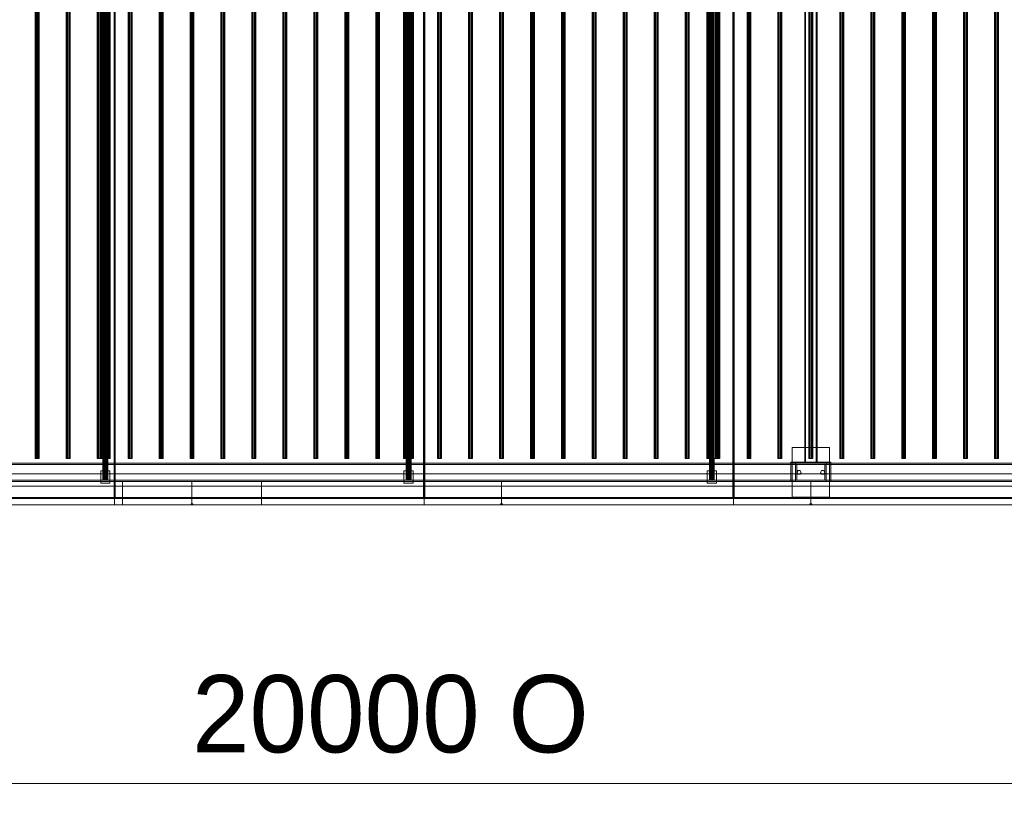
# Model space of a CAD drawing. Header units: millimetres. Extents: x -2233 to 65662, y -50530 to 6847.
# Tile 697 of 802: x 49904 to 53086, y -20345 to -17832. Entities that reach past the tile are written whole.
import ezdxf

# ---------------------------------------------------------------- set-up
doc = ezdxf.new("R2010")
doc.units = ezdxf.units.MM
doc.layers.add('COTAS_O', color=1, linetype='Continuous', lineweight=0)
doc.layers.add('superior_secador', color=7, linetype='Continuous', lineweight=0)
doc.dimstyles.new('R19_100', dxfattribs={"dimtxt": 250, "dimasz": 150, "dimexe": 150, "dimexo": 80, "dimgap": 100, "dimtad": 1, "dimtih": 1, "dimtoh": 1, "dimdsep": 46, "dimcen": 0.09, "dimadec": 0, "dimazin": 0, "dimtfac": 1, "dimtdec": 4, "dimtofl": 0, "dimtmove": 0, "dimatfit": 3, "dimfxl": 1, "dimtolj": 1, "dimtzin": 0, "dimarcsym": 0})

# ---------------------------------------------------------------- blocks, each defined once
blk = doc.blocks.new('DIM_R32_36')
at = {"layer": 'COTAS_O'}
for p, q in [((40461.1, -19400), (40461.1, -20300)), ((60461.1, -19400), (60461.1, -20300)), ((40461.1, -20300), (40611.1, -20255)), ((60461.1, -20300), (60311.1, -20255)), ((40461.1, -20300), (60461.1, -20300)), ((40461.1, -20300), (40611.1, -20345)), ((60461.1, -20300), (60311.1, -20345))]:
    blk.add_line(p, q, dxfattribs=at)
blk.add_text('20000 O', height=250, dxfattribs=at).set_placement((50461.1, -20200))

msp = doc.modelspace()

# ---------------------------------------------------------------- linework, layer by layer
at = {"layer": 'superior_secador'}
for p, q in [((50211.134, -16600), (50211.134, -19400)), ((51211.134, -16600), (51211.134, -19400)), ((52211.134, -16600), (52211.134, -19400)), ((50209.134, -19380), (50209.134, -16620)), ((50213.134, -16620), (50213.134, -19380)), ((51209.134, -19380), (51209.134, -16620)), ((51213.134, -16620), (51213.134, -19380)), ((52209.134, -19380), (52209.134, -16620)), ((52213.134, -16620), (52213.134, -19380)), ((50173.134, -16680), (50173.134, -19320)), ((50173.406, -16680), (50173.406, -19320)), ((50174.206, -16680), (50174.206, -19320)), ((50175.477, -16680), (50175.477, -19320)), ((50177.134, -16680), (50177.134, -19320)), ((50179.063, -16680), (50179.063, -19320)), ((50181.134, -16680), (50181.134, -19320)), ((50183.204, -16680), (50183.204, -19320)), ((50185.134, -16680), (50185.134, -19320)), ((50186.791, -16680), (50186.791, -19320)), ((50188.062, -16680), (50188.062, -19320)), ((50188.861, -16680), (50188.861, -19320)), ((50189.134, -19320), (50189.134, -16680)), ((51153.134, -16680), (51153.134, -19320)), ((51153.406, -16680), (51153.406, -19320)), ((51154.206, -16680), (51154.206, -19320)), ((51155.477, -16680), (51155.477, -19320)), ((51157.134, -16680), (51157.134, -19320)), ((51159.063, -16680), (51159.063, -19320)), ((51161.134, -16680), (51161.134, -19320)), ((51163.204, -16680), (51163.204, -19320)), ((51165.134, -16680), (51165.134, -19320)), ((51166.791, -16680), (51166.791, -19320)), ((51168.062, -16680), (51168.062, -19320)), ((51168.861, -16680), (51168.861, -19320)), ((51169.134, -19320), (51169.134, -16680)), ((52133.134, -16680), (52133.134, -19320)), ((52133.406, -16680), (52133.406, -19320)), ((52134.206, -16680), (52134.206, -19320)), ((52135.477, -16680), (52135.477, -19320)), ((52137.134, -16680), (52137.134, -19320)), ((52139.063, -16680), (52139.063, -19320)), ((52141.134, -16680), (52141.134, -19320)), ((52143.204, -16680), (52143.204, -19320)), ((52145.134, -16680), (52145.134, -19320)), ((52146.791, -16680), (52146.791, -19320)), ((52148.062, -16680), (52148.062, -19320)), ((52148.861, -16680), (52148.861, -19320)), ((52149.134, -19320), (52149.134, -16680)), ((52441.134, -19265), (52441.134, -16735)), ((52444.134, -16735), (52444.134, -19265)), ((52478.134, -19265), (52478.134, -16735)), ((52481.134, -16735), (52481.134, -19265)), ((49954.784, -16750), (49954.784, -19250)), ((49955.997, -16750), (49955.997, -19250)), ((49959.172, -16750), (49959.172, -19250)), ((49963.096, -16750), (49963.096, -19250)), ((49966.271, -16750), (49966.271, -19250)), ((49967.484, -19250), (49967.484, -16750)), ((50054.784, -16750), (50054.784, -19250)), ((50055.997, -16750), (50055.997, -19250)), ((50059.172, -16750), (50059.172, -19250)), ((50063.096, -16750), (50063.096, -19250)), ((50066.271, -16750), (50066.271, -19250)), ((50067.484, -19250), (50067.484, -16750)), ((50154.784, -16750), (50154.784, -19250)), ((50155.997, -16750), (50155.997, -19250)), ((50159.172, -16750), (50159.172, -19250)), ((50163.096, -16750), (50163.096, -19250)), ((50165.134, -16750), (50165.134, -19250)), ((50165.679, -16750), (50165.679, -19250)), ((50166.271, -16750), (50166.271, -19250)), ((50167.277, -16750), (50167.277, -19250)), ((50167.484, -19250), (50167.484, -16750)), ((50169.82, -16750), (50169.82, -19250)), ((50173.134, -16750), (50173.134, -19250)), ((50176.993, -16750), (50176.993, -19250)), ((50181.134, -16750), (50181.134, -19250)), ((50185.275, -16750), (50185.275, -19250)), ((50189.134, -16750), (50189.134, -19250)), ((50192.448, -16750), (50192.448, -19250)), ((50194.99, -16750), (50194.99, -19250)), ((50196.589, -16750), (50196.589, -19250)), ((50197.134, -19250), (50197.134, -16750)), ((50254.784, -16750), (50254.784, -19250)), ((50255.997, -16750), (50255.997, -19250)), ((50259.172, -16750), (50259.172, -19250)), ((50263.096, -16750), (50263.096, -19250)), ((50266.271, -16750), (50266.271, -19250)), ((50267.484, -19250), (50267.484, -16750)), ((50354.784, -16750), (50354.784, -19250)), ((50355.997, -16750), (50355.997, -19250)), ((50359.172, -16750), (50359.172, -19250)), ((50363.096, -16750), (50363.096, -19250)), ((50366.271, -16750), (50366.271, -19250)), ((50367.484, -19250), (50367.484, -16750)), ((50454.784, -16750), (50454.784, -19250)), ((50455.997, -16750), (50455.997, -19250)), ((50459.172, -16750), (50459.172, -19250)), ((50463.096, -16750), (50463.096, -19250)), ((50466.271, -16750), (50466.271, -19250)), ((50467.484, -19250), (50467.484, -16750)), ((50554.784, -16750), (50554.784, -19250)), ((50555.997, -16750), (50555.997, -19250)), ((50559.172, -16750), (50559.172, -19250)), ((50563.096, -16750), (50563.096, -19250)), ((50566.271, -16750), (50566.271, -19250)), ((50567.484, -19250), (50567.484, -16750)), ((50654.784, -16750), (50654.784, -19250)), ((50655.997, -16750), (50655.997, -19250)), ((50659.172, -16750), (50659.172, -19250)), ((50663.096, -16750), (50663.096, -19250)), ((50666.271, -16750), (50666.271, -19250)), ((50667.484, -19250), (50667.484, -16750)), ((50754.784, -16750), (50754.784, -19250)), ((50755.997, -16750), (50755.997, -19250)), ((50759.172, -16750), (50759.172, -19250)), ((50763.096, -16750), (50763.096, -19250)), ((50766.271, -16750), (50766.271, -19250)), ((50767.484, -19250), (50767.484, -16750)), ((50854.784, -16750), (50854.784, -19250)), ((50855.997, -16750), (50855.997, -19250)), ((50859.172, -16750), (50859.172, -19250)), ((50863.096, -16750), (50863.096, -19250)), ((50866.271, -16750), (50866.271, -19250)), ((50867.484, -19250), (50867.484, -16750)), ((50954.784, -16750), (50954.784, -19250)), ((50955.997, -16750), (50955.997, -19250)), ((50959.172, -16750), (50959.172, -19250)), ((50963.096, -16750), (50963.096, -19250)), ((50966.271, -16750), (50966.271, -19250)), ((50967.484, -19250), (50967.484, -16750)), ((51054.784, -16750), (51054.784, -19250)), ((51055.997, -16750), (51055.997, -19250)), ((51059.172, -16750), (51059.172, -19250)), ((51063.096, -16750), (51063.096, -19250)), ((51066.271, -16750), (51066.271, -19250)), ((51067.484, -19250), (51067.484, -16750)), ((51145.134, -16750), (51145.134, -19250)), ((51145.679, -16750), (51145.679, -19250)), ((51147.277, -16750), (51147.277, -19250)), ((51149.82, -16750), (51149.82, -19250)), ((51153.134, -16750), (51153.134, -19250)), ((51154.784, -16750), (51154.784, -19250)), ((51155.997, -16750), (51155.997, -19250)), ((51156.993, -16750), (51156.993, -19250)), ((51159.172, -16750), (51159.172, -19250)), ((51161.134, -16750), (51161.134, -19250)), ((51163.096, -16750), (51163.096, -19250)), ((51165.275, -16750), (51165.275, -19250)), ((51166.271, -16750), (51166.271, -19250)), ((51167.484, -19250), (51167.484, -16750)), ((51169.134, -16750), (51169.134, -19250)), ((51172.448, -16750), (51172.448, -19250)), ((51174.99, -16750), (51174.99, -19250)), ((51176.589, -16750), (51176.589, -19250)), ((51177.134, -19250), (51177.134, -16750)), ((51254.784, -16750), (51254.784, -19250)), ((51255.997, -16750), (51255.997, -19250)), ((51259.172, -16750), (51259.172, -19250)), ((51263.096, -16750), (51263.096, -19250)), ((51266.271, -16750), (51266.271, -19250)), ((51267.484, -19250), (51267.484, -16750)), ((51354.784, -16750), (51354.784, -19250)), ((51355.997, -16750), (51355.997, -19250)), ((51359.172, -16750), (51359.172, -19250)), ((51363.096, -16750), (51363.096, -19250)), ((51366.271, -16750), (51366.271, -19250)), ((51367.484, -19250), (51367.484, -16750)), ((51454.784, -16750), (51454.784, -19250)), ((51455.997, -16750), (51455.997, -19250)), ((51459.172, -16750), (51459.172, -19250)), ((51463.096, -16750), (51463.096, -19250)), ((51466.271, -16750), (51466.271, -19250)), ((51467.484, -19250), (51467.484, -16750)), ((51554.784, -16750), (51554.784, -19250)), ((51555.997, -16750), (51555.997, -19250)), ((51559.172, -16750), (51559.172, -19250)), ((51563.096, -16750), (51563.096, -19250)), ((51566.271, -16750), (51566.271, -19250)), ((51567.484, -19250), (51567.484, -16750)), ((51654.784, -16750), (51654.784, -19250)), ((51655.997, -16750), (51655.997, -19250)), ((51659.172, -16750), (51659.172, -19250)), ((51663.096, -16750), (51663.096, -19250)), ((51666.271, -16750), (51666.271, -19250)), ((51667.484, -19250), (51667.484, -16750)), ((51754.784, -16750), (51754.784, -19250)), ((51755.997, -16750), (51755.997, -19250)), ((51759.172, -16750), (51759.172, -19250)), ((51763.096, -16750), (51763.096, -19250)), ((51766.271, -16750), (51766.271, -19250)), ((51767.484, -19250), (51767.484, -16750)), ((51854.784, -16750), (51854.784, -19250)), ((51855.997, -16750), (51855.997, -19250)), ((51859.172, -16750), (51859.172, -19250)), ((51863.096, -16750), (51863.096, -19250)), ((51866.271, -16750), (51866.271, -19250)), ((51867.484, -19250), (51867.484, -16750)), ((51954.784, -16750), (51954.784, -19250)), ((51955.997, -16750), (51955.997, -19250)), ((51959.172, -16750), (51959.172, -19250)), ((51963.096, -16750), (51963.096, -19250)), ((51966.271, -16750), (51966.271, -19250)), ((51967.484, -19250), (51967.484, -16750)), ((52054.784, -16750), (52054.784, -19250)), ((52055.997, -16750), (52055.997, -19250)), ((52059.172, -16750), (52059.172, -19250)), ((52063.096, -16750), (52063.096, -19250)), ((52066.271, -16750), (52066.271, -19250)), ((52067.484, -19250), (52067.484, -16750)), ((52125.134, -16750), (52125.134, -19250)), ((52125.679, -16750), (52125.679, -19250)), ((52127.277, -16750), (52127.277, -19250)), ((52129.82, -16750), (52129.82, -19250)), ((52133.134, -16750), (52133.134, -19250)), ((52136.993, -16750), (52136.993, -19250)), ((52141.134, -16750), (52141.134, -19250)), ((52145.275, -16750), (52145.275, -19250)), ((52149.134, -16750), (52149.134, -19250)), ((52152.448, -16750), (52152.448, -19250)), ((52154.784, -16750), (52154.784, -19250)), ((52154.99, -16750), (52154.99, -19250)), ((52155.997, -16750), (52155.997, -19250)), ((52156.589, -16750), (52156.589, -19250)), ((52157.134, -19250), (52157.134, -16750)), ((52159.172, -16750), (52159.172, -19250)), ((52163.096, -16750), (52163.096, -19250)), ((52166.271, -16750), (52166.271, -19250)), ((52167.484, -19250), (52167.484, -16750)), ((52254.784, -16750), (52254.784, -19250)), ((52255.997, -16750), (52255.997, -19250)), ((52259.172, -16750), (52259.172, -19250)), ((52263.096, -16750), (52263.096, -19250)), ((52266.271, -16750), (52266.271, -19250)), ((52267.484, -19250), (52267.484, -16750)), ((52354.784, -16750), (52354.784, -19250)), ((52355.997, -16750), (52355.997, -19250)), ((52359.172, -16750), (52359.172, -19250)), ((52363.096, -16750), (52363.096, -19250)), ((52366.271, -16750), (52366.271, -19250)), ((52367.484, -19250), (52367.484, -16750)), ((52454.784, -16750), (52454.784, -19250)), ((52455.997, -16750), (52455.997, -19250)), ((52459.172, -16750), (52459.172, -19250)), ((52463.096, -16750), (52463.096, -19250)), ((52466.271, -16750), (52466.271, -19250)), ((52467.484, -19250), (52467.484, -16750)), ((52554.784, -16750), (52554.784, -19250)), ((52555.997, -16750), (52555.997, -19250)), ((52559.172, -16750), (52559.172, -19250)), ((52563.096, -16750), (52563.096, -19250)), ((52566.271, -16750), (52566.271, -19250)), ((52567.484, -19250), (52567.484, -16750)), ((52654.784, -16750), (52654.784, -19250)), ((52655.997, -16750), (52655.997, -19250)), ((52659.172, -16750), (52659.172, -19250)), ((52663.096, -16750), (52663.096, -19250)), ((52666.271, -16750), (52666.271, -19250)), ((52667.484, -19250), (52667.484, -16750)), ((52754.784, -16750), (52754.784, -19250)), ((52755.997, -16750), (52755.997, -19250)), ((52759.172, -16750), (52759.172, -19250)), ((52763.096, -16750), (52763.096, -19250)), ((52766.271, -16750), (52766.271, -19250)), ((52767.484, -19250), (52767.484, -16750)), ((52854.784, -16750), (52854.784, -19250)), ((52855.997, -16750), (52855.997, -19250)), ((52859.172, -16750), (52859.172, -19250)), ((52863.096, -16750), (52863.096, -19250)), ((52866.271, -16750), (52866.271, -19250)), ((52867.484, -19250), (52867.484, -16750)), ((52954.784, -16750), (52954.784, -19250)), ((52955.997, -16750), (52955.997, -19250)), ((52959.172, -16750), (52959.172, -19250)), ((52963.096, -16750), (52963.096, -19250)), ((52966.271, -16750), (52966.271, -19250)), ((52967.484, -19250), (52967.484, -16750)), ((53054.784, -16750), (53054.784, -19250)), ((53055.997, -16750), (53055.997, -19250)), ((53059.172, -16750), (53059.172, -19250)), ((53063.096, -16750), (53063.096, -19250)), ((53066.271, -16750), (53066.271, -19250)), ((53067.484, -19250), (53067.484, -16750)), ((52401.134, -19375), (52401.134, -19215)), ((52401.134, -19215), (52521.134, -19215)), ((52521.134, -19215), (52521.134, -19375)), ((49955.997, -19250), (49954.784, -19250)), ((49959.172, -19250), (49955.997, -19250)), ((49963.096, -19250), (49959.172, -19250)), ((49966.271, -19250), (49963.096, -19250)), ((49967.484, -19250), (49966.271, -19250)), ((50055.997, -19250), (50054.784, -19250)), ((50059.172, -19250), (50055.997, -19250)), ((50063.096, -19250), (50059.172, -19250)), ((50066.271, -19250), (50063.096, -19250)), ((50067.484, -19250), (50066.271, -19250)), ((50155.997, -19250), (50154.784, -19250)), ((50159.172, -19250), (50155.997, -19250)), ((50163.096, -19250), (50159.172, -19250)), ((50166.271, -19250), (50163.096, -19250)), ((50165.679, -19250), (50165.134, -19250)), ((50167.277, -19250), (50165.679, -19250)), ((50167.484, -19250), (50166.271, -19250)), ((50169.82, -19250), (50167.277, -19250)), ((50173.134, -19250), (50169.82, -19250)), ((50176.993, -19250), (50173.134, -19250)), ((50181.134, -19250), (50176.993, -19250)), ((50185.275, -19250), (50181.134, -19250)), ((50189.134, -19250), (50185.275, -19250)), ((50192.448, -19250), (50189.134, -19250)), ((50194.99, -19250), (50192.448, -19250)), ((50196.589, -19250), (50194.99, -19250)), ((50197.134, -19250), (50196.589, -19250)), ((50255.997, -19250), (50254.784, -19250)), ((50259.172, -19250), (50255.997, -19250)), ((50263.096, -19250), (50259.172, -19250)), ((50266.271, -19250), (50263.096, -19250)), ((50267.484, -19250), (50266.271, -19250)), ((50355.997, -19250), (50354.784, -19250)), ((50359.172, -19250), (50355.997, -19250)), ((50363.096, -19250), (50359.172, -19250)), ((50366.271, -19250), (50363.096, -19250)), ((50367.484, -19250), (50366.271, -19250)), ((50455.997, -19250), (50454.784, -19250)), ((50459.172, -19250), (50455.997, -19250)), ((50463.096, -19250), (50459.172, -19250)), ((50466.271, -19250), (50463.096, -19250)), ((50467.484, -19250), (50466.271, -19250)), ((50555.997, -19250), (50554.784, -19250)), ((50559.172, -19250), (50555.997, -19250)), ((50563.096, -19250), (50559.172, -19250)), ((50566.271, -19250), (50563.096, -19250)), ((50567.484, -19250), (50566.271, -19250)), ((50655.997, -19250), (50654.784, -19250)), ((50659.172, -19250), (50655.997, -19250)), ((50663.096, -19250), (50659.172, -19250)), ((50666.271, -19250), (50663.096, -19250)), ((50667.484, -19250), (50666.271, -19250)), ((50755.997, -19250), (50754.784, -19250)), ((50759.172, -19250), (50755.997, -19250)), ((50763.096, -19250), (50759.172, -19250)), ((50766.271, -19250), (50763.096, -19250)), ((50767.484, -19250), (50766.271, -19250)), ((50855.997, -19250), (50854.784, -19250)), ((50859.172, -19250), (50855.997, -19250)), ((50863.096, -19250), (50859.172, -19250)), ((50866.271, -19250), (50863.096, -19250)), ((50867.484, -19250), (50866.271, -19250)), ((50955.997, -19250), (50954.784, -19250)), ((50959.172, -19250), (50955.997, -19250)), ((50963.096, -19250), (50959.172, -19250)), ((50966.271, -19250), (50963.096, -19250)), ((50967.484, -19250), (50966.271, -19250)), ((51055.997, -19250), (51054.784, -19250)), ((51059.172, -19250), (51055.997, -19250)), ((51063.096, -19250), (51059.172, -19250)), ((51066.271, -19250), (51063.096, -19250)), ((51067.484, -19250), (51066.271, -19250)), ((51145.679, -19250), (51145.134, -19250)), ((51147.277, -19250), (51145.679, -19250)), ((51149.82, -19250), (51147.277, -19250)), ((51153.134, -19250), (51149.82, -19250)), ((51156.993, -19250), (51153.134, -19250)), ((51155.997, -19250), (51154.784, -19250)), ((51159.172, -19250), (51155.997, -19250)), ((51161.134, -19250), (51156.993, -19250)), ((51163.096, -19250), (51159.172, -19250)), ((51165.275, -19250), (51161.134, -19250)), ((51166.271, -19250), (51163.096, -19250)), ((51169.134, -19250), (51165.275, -19250)), ((51167.484, -19250), (51166.271, -19250)), ((51172.448, -19250), (51169.134, -19250)), ((51174.99, -19250), (51172.448, -19250)), ((51176.589, -19250), (51174.99, -19250)), ((51177.134, -19250), (51176.589, -19250)), ((51255.997, -19250), (51254.784, -19250)), ((51259.172, -19250), (51255.997, -19250)), ((51263.096, -19250), (51259.172, -19250)), ((51266.271, -19250), (51263.096, -19250)), ((51267.484, -19250), (51266.271, -19250)), ((51355.997, -19250), (51354.784, -19250)), ((51359.172, -19250), (51355.997, -19250)), ((51363.096, -19250), (51359.172, -19250)), ((51366.271, -19250), (51363.096, -19250)), ((51367.484, -19250), (51366.271, -19250)), ((51455.997, -19250), (51454.784, -19250)), ((51459.172, -19250), (51455.997, -19250)), ((51463.096, -19250), (51459.172, -19250)), ((51466.271, -19250), (51463.096, -19250)), ((51467.484, -19250), (51466.271, -19250)), ((51555.997, -19250), (51554.784, -19250)), ((51559.172, -19250), (51555.997, -19250)), ((51563.096, -19250), (51559.172, -19250)), ((51566.271, -19250), (51563.096, -19250)), ((51567.484, -19250), (51566.271, -19250)), ((51655.997, -19250), (51654.784, -19250)), ((51659.172, -19250), (51655.997, -19250)), ((51663.096, -19250), (51659.172, -19250)), ((51666.271, -19250), (51663.096, -19250)), ((51667.484, -19250), (51666.271, -19250)), ((51755.997, -19250), (51754.784, -19250)), ((51759.172, -19250), (51755.997, -19250)), ((51763.096, -19250), (51759.172, -19250)), ((51766.271, -19250), (51763.096, -19250)), ((51767.484, -19250), (51766.271, -19250)), ((51855.997, -19250), (51854.784, -19250)), ((51859.172, -19250), (51855.997, -19250)), ((51863.096, -19250), (51859.172, -19250)), ((51866.271, -19250), (51863.096, -19250)), ((51867.484, -19250), (51866.271, -19250)), ((51955.997, -19250), (51954.784, -19250)), ((51959.172, -19250), (51955.997, -19250)), ((51963.096, -19250), (51959.172, -19250)), ((51966.271, -19250), (51963.096, -19250)), ((51967.484, -19250), (51966.271, -19250)), ((52055.997, -19250), (52054.784, -19250)), ((52059.172, -19250), (52055.997, -19250)), ((52063.096, -19250), (52059.172, -19250)), ((52066.271, -19250), (52063.096, -19250)), ((52067.484, -19250), (52066.271, -19250)), ((52125.679, -19250), (52125.134, -19250)), ((52127.277, -19250), (52125.679, -19250)), ((52129.82, -19250), (52127.277, -19250)), ((52133.134, -19250), (52129.82, -19250)), ((52136.993, -19250), (52133.134, -19250)), ((52141.134, -19250), (52136.993, -19250)), ((52145.275, -19250), (52141.134, -19250)), ((52149.134, -19250), (52145.275, -19250)), ((52152.448, -19250), (52149.134, -19250)), ((52154.99, -19250), (52152.448, -19250)), ((52155.997, -19250), (52154.784, -19250)), ((52156.589, -19250), (52154.99, -19250)), ((52159.172, -19250), (52155.997, -19250)), ((52157.134, -19250), (52156.589, -19250)), ((52163.096, -19250), (52159.172, -19250)), ((52166.271, -19250), (52163.096, -19250)), ((52167.484, -19250), (52166.271, -19250)), ((52255.997, -19250), (52254.784, -19250)), ((52259.172, -19250), (52255.997, -19250)), ((52263.096, -19250), (52259.172, -19250)), ((52266.271, -19250), (52263.096, -19250)), ((52267.484, -19250), (52266.271, -19250)), ((52355.997, -19250), (52354.784, -19250)), ((52359.172, -19250), (52355.997, -19250)), ((52363.096, -19250), (52359.172, -19250)), ((52366.271, -19250), (52363.096, -19250)), ((52367.484, -19250), (52366.271, -19250)), ((52455.997, -19250), (52454.784, -19250)), ((52459.172, -19250), (52455.997, -19250)), ((52463.096, -19250), (52459.172, -19250)), ((52466.271, -19250), (52463.096, -19250)), ((52467.484, -19250), (52466.271, -19250)), ((52555.997, -19250), (52554.784, -19250)), ((52559.172, -19250), (52555.997, -19250)), ((52563.096, -19250), (52559.172, -19250)), ((52566.271, -19250), (52563.096, -19250)), ((52567.484, -19250), (52566.271, -19250)), ((52655.997, -19250), (52654.784, -19250)), ((52659.172, -19250), (52655.997, -19250)), ((52663.096, -19250), (52659.172, -19250)), ((52666.271, -19250), (52663.096, -19250)), ((52667.484, -19250), (52666.271, -19250)), ((52755.997, -19250), (52754.784, -19250)), ((52759.172, -19250), (52755.997, -19250)), ((52763.096, -19250), (52759.172, -19250)), ((52766.271, -19250), (52763.096, -19250)), ((52767.484, -19250), (52766.271, -19250)), ((52855.997, -19250), (52854.784, -19250)), ((52859.172, -19250), (52855.997, -19250)), ((52863.096, -19250), (52859.172, -19250)), ((52866.271, -19250), (52863.096, -19250)), ((52867.484, -19250), (52866.271, -19250)), ((52955.997, -19250), (52954.784, -19250)), ((52959.172, -19250), (52955.997, -19250)), ((52963.096, -19250), (52959.172, -19250)), ((52966.271, -19250), (52963.096, -19250)), ((52967.484, -19250), (52966.271, -19250)), ((53055.997, -19250), (53054.784, -19250)), ((53059.172, -19250), (53055.997, -19250)), ((53063.096, -19250), (53059.172, -19250)), ((53066.271, -19250), (53063.096, -19250)), ((53067.484, -19250), (53066.271, -19250)), ((40461.134, -19265), (60461.134, -19265)), ((60461.134, -19270), (40461.134, -19270)), ((52396.134, -19325), (52396.134, -19262)), ((52396.134, -19262), (52526.134, -19262)), ((52411.134, -19270), (52411.134, -19265)), ((52411.134, -19265), (52511.134, -19265)), ((52511.134, -19270), (52411.134, -19270)), ((52411.134, -19320), (52411.134, -19270)), ((52411.134, -19270), (52416.134, -19270)), ((52416.134, -19270), (52416.134, -19320)), ((52481.134, -19265), (52441.134, -19265)), ((52444.134, -19265), (52441.134, -19265)), ((52481.134, -19265), (52478.134, -19265)), ((52506.134, -19320), (52506.134, -19270)), ((52506.134, -19270), (52511.134, -19270)), ((52511.134, -19265), (52511.134, -19270)), ((52511.134, -19270), (52511.134, -19320)), ((52526.134, -19262), (52526.134, -19325)), ((40811.134, -19300), (60111.134, -19300)), ((50166.134, -19330), (50166.134, -19290)), ((50166.134, -19290), (50196.134, -19290)), ((50196.134, -19290), (50196.134, -19330)), ((51146.134, -19330), (51146.134, -19290)), ((51146.134, -19290), (51176.134, -19290)), ((51176.134, -19290), (51176.134, -19330)), ((52126.134, -19330), (52126.134, -19290)), ((52126.134, -19290), (52156.134, -19290)), ((52156.134, -19290), (52156.134, -19330)), ((52416.134, -19295), (52419.634, -19288.938)), ((52419.634, -19301.062), (52416.134, -19295)), ((52419.634, -19288.938), (52426.634, -19288.938)), ((52426.634, -19301.062), (52419.634, -19301.062)), ((52426.634, -19288.938), (52430.134, -19295)), ((52430.134, -19295), (52426.634, -19301.062)), ((52492.134, -19295), (52495.634, -19288.938)), ((52495.634, -19301.062), (52492.134, -19295)), ((52495.634, -19288.938), (52502.634, -19288.938)), ((52502.634, -19301.062), (52495.634, -19301.062)), ((52502.634, -19288.938), (52506.134, -19295)), ((52506.134, -19295), (52502.634, -19301.062)), ((40461.134, -19320), (60461.134, -19320)), ((60461.134, -19325), (40461.134, -19325)), ((60111.134, -19340), (40811.134, -19340)), ((49461.134, -19325), (50236.134, -19325)), ((50196.134, -19330), (50166.134, -19330)), ((50173.406, -19320), (50173.134, -19320)), ((50174.206, -19320), (50173.406, -19320)), ((50175.477, -19320), (50174.206, -19320)), ((50177.134, -19320), (50175.477, -19320)), ((50179.063, -19320), (50177.134, -19320)), ((50181.134, -19320), (50179.063, -19320)), ((50183.204, -19320), (50181.134, -19320)), ((50185.134, -19320), (50183.204, -19320)), ((50186.791, -19320), (50185.134, -19320)), ((50188.062, -19320), (50186.791, -19320)), ((50188.861, -19320), (50188.062, -19320)), ((50189.134, -19320), (50188.861, -19320)), ((50236.134, -19325), (50236.134, -19400)), ((50236.134, -19325), (50461.134, -19325)), ((50461.134, -19325), (50461.134, -19400)), ((50461.134, -19325), (50686.134, -19325)), ((50686.134, -19325), (50686.134, -19400)), ((50686.134, -19325), (51461.134, -19325)), ((51176.134, -19330), (51146.134, -19330)), ((51153.406, -19320), (51153.134, -19320)), ((51154.206, -19320), (51153.406, -19320)), ((51155.477, -19320), (51154.206, -19320)), ((51157.134, -19320), (51155.477, -19320)), ((51159.063, -19320), (51157.134, -19320)), ((51161.134, -19320), (51159.063, -19320)), ((51163.204, -19320), (51161.134, -19320)), ((51165.134, -19320), (51163.204, -19320)), ((51166.791, -19320), (51165.134, -19320)), ((51168.062, -19320), (51166.791, -19320)), ((51168.861, -19320), (51168.062, -19320)), ((51169.134, -19320), (51168.861, -19320)), ((51461.134, -19325), (51461.134, -19400)), ((51461.134, -19325), (52461.134, -19325)), ((52156.134, -19330), (52126.134, -19330)), ((52133.406, -19320), (52133.134, -19320)), ((52134.206, -19320), (52133.406, -19320)), ((52135.477, -19320), (52134.206, -19320)), ((52137.134, -19320), (52135.477, -19320)), ((52139.063, -19320), (52137.134, -19320)), ((52141.134, -19320), (52139.063, -19320)), ((52143.204, -19320), (52141.134, -19320)), ((52145.134, -19320), (52143.204, -19320)), ((52146.791, -19320), (52145.134, -19320)), ((52148.062, -19320), (52146.791, -19320)), ((52148.861, -19320), (52148.062, -19320)), ((52149.134, -19320), (52148.861, -19320)), ((52396.134, -19325), (52396.134, -19320)), ((52396.134, -19320), (52526.134, -19320)), ((52526.134, -19325), (52396.134, -19325)), ((52411.134, -19325), (52411.134, -19320)), ((52411.134, -19320), (52511.134, -19320)), ((52416.134, -19320), (52411.134, -19320)), ((52511.134, -19325), (52411.134, -19325)), ((52461.134, -19325), (52461.134, -19400)), ((52461.134, -19325), (53461.134, -19325)), ((52511.134, -19320), (52506.134, -19320)), ((52511.134, -19320), (52511.134, -19325)), ((52526.134, -19320), (52526.134, -19325)), ((40461.134, -19376), (60461.134, -19376)), ((52521.134, -19375), (52401.134, -19375)), ((40461.134, -19380), (60461.134, -19380)), ((60461.134, -19400), (40461.134, -19400)), ((50211.134, -19400), (49211.134, -19400)), ((50236.134, -19400), (49461.134, -19400)), ((50213.134, -19380), (50209.134, -19380)), ((51211.134, -19400), (50211.134, -19400)), ((50461.134, -19400), (50236.134, -19400)), ((50458.134, -19400), (50458.134, -19397)), ((50458.134, -19397), (50464.134, -19397)), ((50464.134, -19400), (50458.134, -19400)), ((50686.134, -19400), (50461.134, -19400)), ((50464.134, -19397), (50464.134, -19400)), ((51461.134, -19400), (50686.134, -19400)), ((51213.134, -19380), (51209.134, -19380)), ((52211.134, -19400), (51211.134, -19400)), ((51458.134, -19400), (51458.134, -19397)), ((51458.134, -19397), (51464.134, -19397)), ((51464.134, -19400), (51458.134, -19400)), ((52461.134, -19400), (51461.134, -19400)), ((51464.134, -19397), (51464.134, -19400)), ((52213.134, -19380), (52209.134, -19380)), ((53211.134, -19400), (52211.134, -19400)), ((52458.134, -19400), (52458.134, -19397)), ((52458.134, -19397), (52464.134, -19397)), ((52464.134, -19400), (52458.134, -19400)), ((53461.134, -19400), (52461.134, -19400)), ((52464.134, -19397), (52464.134, -19400))]:
    msp.add_line(p, q, dxfattribs=at)

# ---------------------------------------------------------------- dimensions: what is measured, and where the dimension line sits
at = {"layer": 'COTAS_O'}
dim = msp.add_aligned_dim(p1=(40461.134, -19400), p2=(60461.134, -19400), distance=-900, text='<> O', dimstyle='R19_100', dxfattribs=at)
dim.commit()
dim.dimension.update_dxf_attribs({"geometry": 'DIM_R32_36', "text_midpoint": (50461.134, -20300)})

doc.saveas('drawing.dxf')
